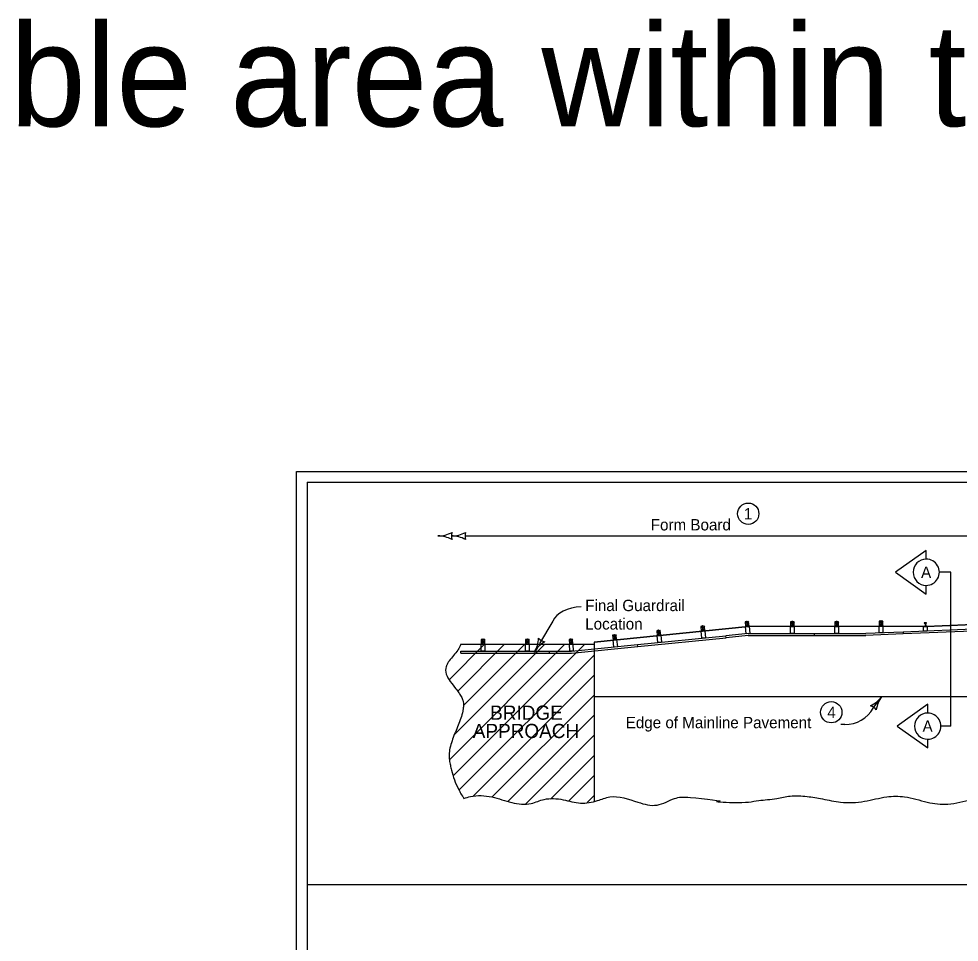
# Model space of a CAD drawing. Extents: x 9538 to 81668, y 7600 to 11751.
# Drawn here: x 13341 to 14667, y 9280 to 10582 of the extents above; entities that cross this region are included whole.
import ezdxf

# ---------------------------------------------------------------- set-up
doc = ezdxf.new("R2010")
doc.units = 0
for name, color, linetype in [('Default', 7, 'Continuous'), ('DsnShtMinorGrid13', 7, 'Continuous'), ('DsnShtMinorGrid14', 7, 'Continuous'), ('DsnShtMinorGrid16', 7, 'Continuous'), ('dsnStdCells', 7, 'Continuous'), ('dsnStdDimension', 7, 'Continuous'), ('dsnStdNameDate', 7, 'Continuous'), ('dsnStdNote', 7, 'Continuous'), ('dsnStdPattern', 7, 'Continuous'), ('dsnStdShading', 7, 'Continuous'), ('dsnStdTable', 7, 'Continuous'), ('Level 13', 7, 'Continuous')]:
    doc.layers.add(name, color=color, linetype=linetype)

msp = doc.modelspace()

# ---------------------------------------------------------------- linework, layer by layer
at = {"layer": 'Default'}
msp.add_lwpolyline([(13732.5, 9944), (16867.5, 9944), (16867.5, 7924), (13732.5, 7924)], close=True, dxfattribs=at)
at = {"layer": 'DsnShtMinorGrid13'}
for centre in [(14369.2, 9884.3), (14486.3, 9604.4)]:
    msp.add_circle(centre, 15, dxfattribs=at)
at = {"layer": 'DsnShtMinorGrid14'}
for p, q in [((14364.8, 9731.7), (14370.5, 9725.6)), ((14369.8, 9732.2), (14365.5, 9725.1)), ((14367.2, 9732.9), (14367.2, 9733)), ((14368, 9725.3), (14367.3, 9731.9)), ((14429, 9732), (14434, 9725.4)), ((14434, 9732), (14429, 9725.4)), ((14431.5, 9733), (14431.5, 9733.1)), ((14431.5, 9725.4), (14431.5, 9732)), ((14491.5, 9732), (14496.5, 9725.4)), ((14496.5, 9732), (14491.5, 9725.4)), ((14494, 9733), (14494, 9733.1)), ((14494, 9725.4), (14494, 9732)), ((14554, 9732.9), (14559, 9726.2)), ((14559, 9732.9), (14554, 9726.2)), ((14556.5, 9733.9), (14556.5, 9733.9)), ((14556.5, 9726.2), (14556.5, 9732.9)), ((14240.2, 9719.2), (14245.8, 9713)), ((14245.2, 9719.7), (14240.9, 9712.5)), ((14242.6, 9720.4), (14242.6, 9720.5)), ((14243.3, 9712.8), (14242.7, 9719.4)), ((14302.4, 9725.4), (14308, 9719.3)), ((14307.4, 9725.9), (14303, 9718.8)), ((14303, 9718.8), (14308, 9719.3)), ((14304, 9708.8), (14303, 9718.8)), ((14304.8, 9726.6), (14304.8, 9726.7)), ((14305.5, 9719), (14304.9, 9725.7)), ((14308, 9719.3), (14309, 9709.3)), ((14365.5, 9725.1), (14370.5, 9725.6)), ((14368, 9725.3), (14365.5, 9725.1)), ((14368, 9725.3), (14365.5, 9725.1)), ((14366.5, 9715.1), (14365.5, 9725.1)), ((14370.5, 9725.6), (14371.5, 9715.6)), ((14429, 9725.4), (14434, 9725.4)), ((14429, 9715.4), (14429, 9725.4)), ((14434, 9725.4), (14434, 9715.4)), ((14491.5, 9725.4), (14496.5, 9725.4)), ((14491.5, 9715.4), (14491.5, 9725.4)), ((14496.5, 9725.4), (14496.5, 9715.4)), ((14554, 9726.2), (14559, 9726.2)), ((14554, 9716.2), (14554, 9726.2)), ((14559, 9726.2), (14559, 9716.2)), ((13992.7, 9707), (13997.7, 9700.3)), ((13997.7, 9707), (13992.7, 9700.3)), ((13995.2, 9707.9), (13995.2, 9708)), ((13995.2, 9700.3), (13995.2, 9707)), ((14055.2, 9707), (14060.2, 9700.3)), ((14060.2, 9707), (14055.2, 9700.3)), ((14057.7, 9707.9), (14057.7, 9708)), ((14057.7, 9700.3), (14057.7, 9707)), ((14116.6, 9707), (14122, 9700.6)), ((14121.6, 9707.3), (14117, 9700.3)), ((14119.1, 9708.1), (14119.1, 9708.2)), ((14119.5, 9700.5), (14119.1, 9707.1)), ((14178, 9713), (14183.7, 9706.8)), ((14183, 9713.5), (14178.7, 9706.3)), ((14178.7, 9706.3), (14183.7, 9706.8)), ((14179.7, 9696.3), (14178.7, 9706.3)), ((14180.4, 9714.2), (14180.4, 9714.2)), ((14181.2, 9706.5), (14180.5, 9713.2)), ((14183.7, 9706.8), (14184.7, 9696.8)), ((14213.3, 9699.7), (14337.6, 9712.2)), ((14213.5, 9697), (14337.9, 9709.5)), ((14240.9, 9712.5), (14245.8, 9713)), ((14241.9, 9702.6), (14240.9, 9712.5)), ((14245.8, 9713), (14246.8, 9703.1)), ((14309, 9709.3), (14304, 9708.8)), ((14369, 9715.4), (14337.6, 9712.2)), ((14337.9, 9709.5), (14337.6, 9712.2)), ((14337.9, 9709.5), (14337.6, 9712.2)), ((14369, 9712.6), (14337.9, 9709.5)), ((14371.5, 9715.6), (14366.5, 9715.1)), ((14369, 9715.4), (14462.7, 9715.4)), ((14369, 9712.6), (14462.7, 9712.6)), ((14434, 9715.4), (14429, 9715.4)), ((14462.7, 9712.6), (14462.7, 9715.4)), ((14462.7, 9715.4), (14535, 9715.4)), ((14462.7, 9712.6), (14462.7, 9715.4)), ((14462.7, 9712.6), (14535, 9712.6)), ((14496.5, 9715.4), (14491.5, 9715.4)), ((14559, 9716.2), (14554, 9716.2)), ((13992.7, 9700.3), (13997.7, 9700.3)), ((13992.7, 9690.3), (13992.7, 9700.3)), ((13997.7, 9700.3), (13997.7, 9690.3)), ((14055.2, 9700.3), (14060.2, 9700.3)), ((14055.2, 9690.3), (14055.2, 9700.3)), ((14060.2, 9700.3), (14060.2, 9690.3)), ((14117, 9700.3), (14122, 9700.6)), ((14117.5, 9690.3), (14117, 9700.3)), ((14120, 9690.3), (14213.3, 9699.7)), ((14120.2, 9687.6), (14213.5, 9697)), ((14122, 9700.6), (14122.5, 9690.5)), ((14184.7, 9696.8), (14179.7, 9696.3)), ((14213.5, 9697), (14213.3, 9699.7)), ((14213.5, 9697), (14213.3, 9699.7)), ((14246.8, 9703.1), (14241.9, 9702.6)), ((13964, 9690.3), (14089, 9690.3)), ((13964, 9687.6), (13964, 9690.3)), ((13964, 9687.6), (14089, 9687.6)), ((13997.7, 9690.3), (13992.7, 9690.3)), ((14060.2, 9690.3), (14055.2, 9690.3)), ((14089, 9690.3), (14120, 9690.3)), ((14089, 9687.6), (14089, 9690.3)), ((14089, 9687.6), (14120.2, 9687.6)), ((14122.5, 9690.5), (14117.5, 9690.3))]:
    msp.add_line(p, q, dxfattribs=at)
for points in [[(14365.5, 9725.1), (14370.5, 9725.6), (14369.8, 9732.2), (14364.8, 9731.7)], [(14429, 9725.4), (14434, 9725.4), (14434, 9732), (14429, 9732)], [(14491.5, 9725.4), (14496.5, 9725.4), (14496.5, 9732), (14491.5, 9732)], [(14554, 9726.2), (14559, 9726.2), (14559, 9732.9), (14554, 9732.9)], [(14240.9, 9712.5), (14245.8, 9713), (14245.2, 9719.7), (14240.2, 9719.2)], [(14303, 9718.8), (14308, 9719.3), (14307.4, 9725.9), (14302.4, 9725.4)], [(13992.7, 9700.3), (13997.7, 9700.3), (13997.7, 9707), (13992.7, 9707)], [(14055.2, 9700.3), (14060.2, 9700.3), (14060.2, 9707), (14055.2, 9707)], [(14117, 9700.3), (14122, 9700.6), (14121.6, 9707.3), (14116.6, 9707)], [(14178.7, 9706.3), (14183.7, 9706.8), (14183, 9713.5), (14178, 9713)]]:
    msp.add_lwpolyline(points, close=True, dxfattribs=at)
for points in [[(14367.1, 9732.4), (14367, 9732.9), (14367.4, 9732.9), (14367.5, 9732.4)], [(14367, 9731.9), (14367, 9732.3), (14367.6, 9732.4), (14367.7, 9732)], [(14431.2, 9732), (14431.2, 9732.5), (14431.8, 9732.5), (14431.8, 9732)], [(14431.3, 9732.5), (14431.3, 9733), (14431.7, 9733), (14431.7, 9732.5)], [(14493.7, 9732), (14493.7, 9732.5), (14494.3, 9732.5), (14494.3, 9732)], [(14493.8, 9732.5), (14493.8, 9733), (14494.2, 9733), (14494.2, 9732.5)], [(14556.2, 9732.9), (14556.2, 9733.3), (14556.8, 9733.3), (14556.8, 9732.9)], [(14556.3, 9733.3), (14556.3, 9733.9), (14556.7, 9733.9), (14556.7, 9733.3)], [(14242.3, 9719.4), (14242.3, 9719.8), (14243, 9719.9), (14243, 9719.5)], [(14242.4, 9719.8), (14242.4, 9720.4), (14242.8, 9720.4), (14242.8, 9719.9)], [(14304.5, 9725.6), (14304.5, 9726.1), (14305.2, 9726.1), (14305.2, 9725.7)], [(14304.6, 9726.1), (14304.6, 9726.6), (14305, 9726.7), (14305, 9726.1)], [(13994.9, 9707), (13994.9, 9707.4), (13995.6, 9707.4), (13995.6, 9707)], [(13995, 9707.4), (13995, 9707.9), (13995.4, 9707.9), (13995.4, 9707.4)], [(14057.4, 9707), (14057.4, 9707.4), (14058.1, 9707.4), (14058.1, 9707)], [(14057.5, 9707.4), (14057.5, 9707.9), (14057.9, 9707.9), (14057.9, 9707.4)], [(14118.8, 9707.1), (14118.8, 9707.6), (14119.4, 9707.6), (14119.5, 9707.2)], [(14118.9, 9707.6), (14118.9, 9708.1), (14119.3, 9708.1), (14119.3, 9707.6)], [(14180.2, 9713.2), (14180.1, 9713.6), (14180.8, 9713.7), (14180.8, 9713.2)], [(14180.3, 9713.6), (14180.2, 9714.2), (14180.6, 9714.2), (14180.7, 9713.7)], [(14119.5, 9700.5), (14117, 9700.3), (14117, 9700.3)]]:
    msp.add_lwpolyline(points, dxfattribs=at)
at = {"layer": 'DsnShtMinorGrid16'}
for p, q in [((15096.1, 9744.9), (14620.8, 9725.4)), ((14369.5, 9725.4), (14152, 9703.4)), ((14620.8, 9725.4), (14369.5, 9725.4)), ((14152, 9703.4), (14152, 9703.4)), ((14152, 9703.4), (14152, 9685))]:
    msp.add_line(p, q, dxfattribs=at)
msp.add_lwpolyline([(14152, 9685), (14152, 9685), (14152, 9626.7), (15096.1, 9626.7)], dxfattribs=at)
at = {"layer": 'dsnStdCells'}
for p, q in [((14616.4, 9718.7), (14616.4, 9725.7)), ((14616.4, 9725.7), (14617.1, 9725.7)), ((14621.4, 9718.7), (14616.4, 9718.7)), ((14617.1, 9725.4), (14617.1, 9725.7)), ((14620.8, 9725.4), (14617.1, 9725.4)), ((14620.7, 9730.3), (14617.4, 9730.3)), ((14617.4, 9730.3), (14617.4, 9730.1)), ((14617.4, 9730.3), (14617.4, 9730.1)), ((14620.7, 9730.3), (14617.4, 9730.3)), ((14617.4, 9730.1), (14618.5, 9730.1)), ((14617.4, 9730.1), (14618.5, 9730.1)), ((14618.5, 9725.5), (14617.4, 9725.5)), ((14617.4, 9725.5), (14617.4, 9725.4)), ((14617.4, 9725.5), (14617.4, 9725.4)), ((14618.5, 9725.5), (14617.4, 9725.5)), ((14617.4, 9725.4), (14620.7, 9725.4)), ((14617.4, 9725.4), (14620.7, 9725.4)), ((14619, 9729.7), (14619, 9725.9)), ((14619, 9729.7), (14619, 9725.9)), ((14619.1, 9725.9), (14619.1, 9729.7)), ((14619.1, 9725.9), (14619.1, 9729.7)), ((14619.3, 9726), (14619.3, 9725.6)), ((14619.3, 9725.6), (14619.3, 9726)), ((14619.4, 9726), (14619.3, 9726)), ((14619.4, 9726), (14619.3, 9726)), ((14619.4, 9726), (14620.3, 9726)), ((14620.3, 9726), (14619.4, 9726)), ((14619.5, 9730.1), (14620.7, 9730.1)), ((14619.5, 9730.1), (14620.7, 9730.1)), ((14620.7, 9725.5), (14619.5, 9725.5)), ((14620.7, 9725.5), (14619.5, 9725.5)), ((14620.1, 9727.6), (14619.6, 9727.6)), ((14619.6, 9727.6), (14619.6, 9726)), ((14620.1, 9727.6), (14619.6, 9727.6)), ((14619.6, 9727.6), (14619.6, 9726)), ((14619.6, 9726), (14620.1, 9726)), ((14619.6, 9726), (14619.6, 9725.6)), ((14619.6, 9725.6), (14619.6, 9726)), ((14619.6, 9725.6), (14619.6, 9726)), ((14620.1, 9726), (14620.1, 9727.6)), ((14620.1, 9726), (14620.1, 9727.6)), ((14620.2, 9725.6), (14620.2, 9726)), ((14620.2, 9726), (14620.2, 9725.6)), ((14620.2, 9725.6), (14620.2, 9726)), ((14620.3, 9726), (14620.4, 9726)), ((14620.4, 9726), (14620.3, 9726)), ((14620.5, 9726), (14620.4, 9726)), ((14620.5, 9726), (14620.4, 9726)), ((14620.4, 9725.5), (14620.5, 9725.6)), ((14620.4, 9725.5), (14620.5, 9725.6)), ((14620.5, 9725.6), (14620.5, 9726)), ((14620.5, 9725.6), (14620.5, 9726)), ((14620.7, 9730.1), (14620.7, 9730.3)), ((14620.7, 9730.1), (14620.7, 9730.3)), ((14620.7, 9725.4), (14620.7, 9725.5)), ((14620.7, 9725.4), (14620.7, 9725.5)), ((14620.8, 9725.7), (14621.4, 9725.7)), ((14620.8, 9725.7), (14620.8, 9725.4)), ((14621.4, 9725.7), (14621.4, 9718.7))]:
    msp.add_line(p, q, dxfattribs=at)
for points in [[(14619.3, 9725.6), (14619.3, 9725.6)], [(14619.5, 9725.5), (14620.4, 9725.5), (14620.4, 9725.5)]]:
    msp.add_lwpolyline(points, dxfattribs=at)
for centre, start, end in [((14618.5, 9729.7), 359.9934, 90.0025), ((14618.5, 9729.7), 359.9934, 90.0025), ((14618.5, 9725.9), 270.0073, 359.9964), ((14618.5, 9725.9), 270.0073, 359.9964), ((14619.5, 9729.7), 90.0073, 179.9964), ((14619.5, 9729.7), 90.0073, 179.9964), ((14619.5, 9725.9), 179.9934, 270.0025), ((14619.5, 9725.9), 179.9934, 270.0025), ((14619.5, 9725.9), 230.8866, 270.0025)]:
    msp.add_arc(centre, 0.417, start, end, dxfattribs=at)
for points in [[(14619.6, 9726), (14619.5, 9726), (14619.5, 9726), (14619.4, 9726), (14619.3, 9726), (14619.3, 9726), (14619.3, 9726)], [(14619.6, 9726), (14619.5, 9726), (14619.5, 9726), (14619.4, 9726), (14619.3, 9726), (14619.3, 9726), (14619.3, 9726)], [(14619.3, 9726), (14619.3, 9726), (14619.3, 9726), (14619.4, 9726), (14619.5, 9726), (14619.5, 9726), (14619.6, 9726)], [(14619.5, 9725.5), (14619.5, 9725.5), (14619.5, 9725.5), (14619.5, 9725.6), (14619.6, 9725.6)], [(14620.2, 9726), (14620.1, 9726), (14620, 9726), (14619.9, 9726), (14619.7, 9726), (14619.6, 9726), (14619.6, 9726)], [(14620.2, 9726), (14620.1, 9726), (14620, 9726), (14619.9, 9726), (14619.7, 9726), (14619.6, 9726), (14619.6, 9726)], [(14619.6, 9726), (14619.6, 9726), (14619.7, 9726), (14619.9, 9726), (14620, 9726), (14620.1, 9726), (14620.2, 9726)], [(14619.6, 9725.6), (14619.6, 9725.6), (14619.7, 9725.5), (14619.9, 9725.5), (14620, 9725.5), (14620.1, 9725.6), (14620.2, 9725.6)], [(14620.2, 9725.6), (14620.1, 9725.6), (14620, 9725.5), (14619.9, 9725.5), (14619.7, 9725.5), (14619.6, 9725.6), (14619.6, 9725.6)], [(14619.6, 9725.6), (14619.6, 9725.6), (14619.7, 9725.5), (14619.9, 9725.5), (14620, 9725.5), (14620.1, 9725.6), (14620.2, 9725.6)], [(14620.5, 9726), (14620.5, 9726), (14620.4, 9726), (14620.4, 9726), (14620.3, 9726), (14620.2, 9726), (14620.2, 9726), (14620.2, 9726)], [(14620.5, 9726), (14620.5, 9726), (14620.4, 9726), (14620.4, 9726), (14620.3, 9726), (14620.2, 9726), (14620.2, 9726), (14620.2, 9726)], [(14620.2, 9726), (14620.2, 9726), (14620.2, 9726), (14620.3, 9726), (14620.4, 9726), (14620.4, 9726), (14620.5, 9726), (14620.5, 9726)], [(14620.2, 9725.6), (14620.2, 9725.6), (14620.2, 9725.5), (14620.3, 9725.5), (14620.4, 9725.5), (14620.4, 9725.5), (14620.5, 9725.6), (14620.5, 9725.6)], [(14620.5, 9725.6), (14620.5, 9725.6), (14620.4, 9725.5), (14620.4, 9725.5), (14620.3, 9725.5), (14620.2, 9725.5), (14620.2, 9725.6), (14620.2, 9725.6)], [(14620.2, 9725.6), (14620.2, 9725.6), (14620.2, 9725.5), (14620.3, 9725.5), (14620.4, 9725.5), (14620.4, 9725.5), (14620.5, 9725.6), (14620.5, 9725.6)]]:
    msp.add_open_spline(points, degree=3, dxfattribs=at)
at = {"layer": 'dsnStdDimension'}
msp.add_line((13970.8, 9853.2), (14993.2, 9853.2), dxfattribs=at)
for centre, radius, start, end in [((13931.6, 9895.5), 42.5, 270, 298.0725), ((13931.6, 9810.5), 42.5, 61.9275, 90), ((13950.8, 9895.5), 42.5, 270, 298.0725), ((13967.2, 9853), 16.4, 162.2666, 197.7334), ((13950.8, 9810.5), 42.5, 61.9275, 90), ((13986.4, 9853), 16.4, 162.2666, 197.7334)]:
    msp.add_arc(centre, radius, start, end, dxfattribs=at)
at = {"layer": 'dsnStdNameDate'}
for p, q in [((13997.5, 9700.3), (13947.5, 9650.2)), ((14110.7, 9700.3), (13947.9, 9537.5)), ((14139, 9700.3), (13953.2, 9514.5)), ((14082.4, 9700.3), (13955.1, 9573)), ((14025.8, 9700.3), (13959.6, 9634)), ((14054.1, 9700.3), (13967.7, 9613.9)), ((14152, 9685), (13961.4, 9494.5)), ((14152, 9656.8), (13981.3, 9486.1)), ((14152, 9628.5), (14008.4, 9484.9)), ((14152, 9600.2), (14030.1, 9478.3)), ((14152, 9571.9), (14055.5, 9475.4)), ((14152, 9543.6), (14090.3, 9481.9)), ((14152, 9515.3), (14116.2, 9479.5)), ((14152, 9487.1), (14142, 9477)), ((15903.1, 9361), (13747.5, 9361))]:
    msp.add_line(p, q, dxfattribs=at)
at = {"layer": 'dsnStdNote'}
for p, q in [((14093.5, 9732.7), (14075, 9701.3)), ((14545.5, 9610.2), (14557.6, 9626.7)), ((14505.4, 9587.1), (14500, 9587.1))]:
    msp.add_line(p, q, dxfattribs=at)
for centre, radius, start, end in [((14031.2, 9710.8), 42.5, 329.3797, 357.4522), ((14085.9, 9719.8), 16.4, 221.6464, 257.1131), ((14104.3, 9667.5), 42.5, 121.3072, 149.3797), ((14523.4, 9651.9), 42.5, 295.555, 323.6274), ((14591.8, 9601.5), 42.5, 143.6274, 171.6999), ((14536.5, 9598), 16.4, 35.8941, 71.3608), ((14505.4, 9633.6), 46.5, 270, 329.7726)]:
    msp.add_arc(centre, radius, start, end, dxfattribs=at)
msp.add_ellipse((14174.6, 9693.6), major_axis=(-81.1, 39), ratio=0.555556, start_param=5.482641, end_param=6.283185, dxfattribs=at)
at = {"layer": 'dsnStdPattern'}
for p, q in [((14654.7, 9802.1), (14639, 9802.1)), ((14654.7, 9584.8), (14654.7, 9802.1)), ((14654.7, 9584.8), (14640.8, 9584.8))]:
    msp.add_line(p, q, dxfattribs=at)
for points in [[(14620.2, 9820.3), (14620.2, 9832.6), (14577, 9801.8), (14620.2, 9771), (14620.2, 9783.3)], [(14622.3, 9603.3), (14622.3, 9615.6), (14579.2, 9584.8), (14622.3, 9554), (14622.3, 9566.3)]]:
    msp.add_lwpolyline(points, dxfattribs=at)
for centre, start, end in [((14620.2, 9801.8), 90.0008, 269.9992), ((14620.2, 9801.8), 269.9992, 90.0008), ((14622.3, 9584.8), 90.0008, 269.9992), ((14622.3, 9584.8), 269.9992, 90.0008)]:
    msp.add_arc(centre, 18.5, start, end, dxfattribs=at)
at = {"layer": 'dsnStdShading'}
for q in [(16843.2, 9929), (13747.5, 8319)]:
    msp.add_line((13747.5, 9929), q, dxfattribs=at)
at = {"layer": 'dsnStdTable'}
for p, q in [((14620.7, 9725.4), (15096.1, 9744.9)), ((14999.3, 9733.9), (14587.7, 9717.5)), ((14152, 9703.4), (14369.5, 9725.4)), ((14617.4, 9725.4), (14369.5, 9725.4)), ((14999.4, 9731.2), (14587.7, 9714.8)), ((14616.4, 9718.7), (14616.4, 9725.7)), ((14616.4, 9725.7), (14617.1, 9725.7)), ((14621.4, 9718.7), (14616.4, 9718.7)), ((14617.1, 9725.4), (14617.1, 9725.7)), ((14620.8, 9725.4), (14617.1, 9725.4)), ((14617.4, 9730.3), (14617.4, 9730.1)), ((14620.7, 9730.3), (14617.4, 9730.3)), ((14617.4, 9730.1), (14618.5, 9730.1)), ((14617.4, 9725.5), (14617.4, 9725.4)), ((14618.5, 9725.5), (14617.4, 9725.5)), ((14617.4, 9725.4), (14620.7, 9725.4)), ((14619, 9729.7), (14619, 9725.9)), ((14619.1, 9725.9), (14619.1, 9729.7)), ((14619.3, 9725.6), (14619.3, 9726)), ((14619.4, 9726), (14619.3, 9726)), ((14619.4, 9726), (14620.3, 9726)), ((14619.5, 9730.1), (14620.7, 9730.1)), ((14620.7, 9725.5), (14619.5, 9725.5)), ((14620.1, 9727.6), (14619.6, 9727.6)), ((14619.6, 9727.6), (14619.6, 9726)), ((14619.6, 9725.6), (14619.6, 9726)), ((14620.1, 9726), (14620.1, 9727.6)), ((14620.2, 9725.6), (14620.2, 9726)), ((14620.3, 9726), (14620.4, 9726)), ((14620.5, 9726), (14620.4, 9726)), ((14620.4, 9725.5), (14620.5, 9725.6)), ((14620.5, 9725.6), (14620.5, 9726)), ((14620.7, 9730.1), (14620.7, 9730.3)), ((14620.7, 9725.4), (14620.7, 9725.5)), ((14620.8, 9725.7), (14621.4, 9725.7)), ((14620.8, 9725.7), (14620.8, 9725.4)), ((14621.4, 9725.7), (14621.4, 9718.7)), ((14587.7, 9717.5), (14535, 9715.4)), ((14587.8, 9714.8), (14535, 9712.6)), ((14587.7, 9717.5), (14587.8, 9714.8)), ((14587.7, 9717.5), (14587.8, 9714.8)), ((13964, 9700.3), (14152, 9700.3)), ((14152, 9703.4), (14152, 9478.8)), ((14152, 9626.7), (15577.7, 9626.7))]:
    msp.add_line(p, q, dxfattribs=at)
for centre, start, end in [((14618.5, 9729.7), 359.9934, 90.0025), ((14618.5, 9725.9), 270.0073, 359.9964), ((14619.5, 9729.7), 90.0073, 179.9964), ((14619.5, 9725.9), 264.7174, 270.0025)]:
    msp.add_arc(centre, 0.417, start, end, dxfattribs=at)
for points in [[(14619.6, 9726), (14619.5, 9726), (14619.5, 9726), (14619.4, 9726), (14619.3, 9726), (14619.3, 9726), (14619.3, 9726)], [(14619.5, 9725.5), (14619.5, 9725.5), (14619.5, 9725.5), (14619.5, 9725.6), (14619.6, 9725.6)], [(14620.2, 9726), (14620.1, 9726), (14620, 9726), (14619.9, 9726), (14619.7, 9726), (14619.6, 9726), (14619.6, 9726)], [(14619.6, 9725.6), (14619.6, 9725.6), (14619.7, 9725.5), (14619.9, 9725.5), (14620, 9725.5), (14620.1, 9725.6), (14620.2, 9725.6)], [(14620.5, 9726), (14620.5, 9726), (14620.4, 9726), (14620.4, 9726), (14620.3, 9726), (14620.2, 9726), (14620.2, 9726), (14620.2, 9726)], [(14620.2, 9725.6), (14620.2, 9725.6), (14620.2, 9725.5), (14620.3, 9725.5), (14620.4, 9725.5), (14620.4, 9725.5), (14620.5, 9725.6), (14620.5, 9725.6)]]:
    msp.add_open_spline(points, degree=3, dxfattribs=at)
for points in [[(13964, 9700.3), (13962.2, 9696.1), (13959.7, 9692.1), (13953.8, 9684.4), (13947.7, 9676.8), (13945.2, 9672.9), (13944.2, 9670.8), (13943.7, 9669.8), (13943.5, 9669.3), (13943.4, 9669), (13943.3, 9668.7), (13943.5, 9658.3), (13949.2, 9647.7), (13957.2, 9637.2), (13961.1, 9631.9), (13964.5, 9626.7)], [(13964.5, 9626.7), (13965.9, 9623.9), (13966.8, 9621.2), (13967.6, 9617), (13967.7, 9615.7), (13967.5, 9610.8), (13966.8, 9605.9), (13964.1, 9596.1), (13956.3, 9576.3), (13949.3, 9556.4), (13947.6, 9546.5), (13948, 9536.6), (13949.3, 9529.6), (13950.8, 9522.8), (13954.9, 9509.2), (13960.7, 9496), (13964.2, 9489.4), (13966.2, 9486.2), (13968.3, 9482.9)], [(13968.3, 9482.9), (13977.7, 9485.5), (14007.9, 9484.9), (14035.9, 9477), (14063.2, 9475.8), (14081.5, 9481.5), (14108.3, 9481), (14132.8, 9476.4), (14156.8, 9479.8), (14173.9, 9484.9), (14213.8, 9477.5), (14240.6, 9473.5), (14265.1, 9482.7), (14287.9, 9484.4), (14326.7, 9478.7), (14326.1, 9478.7), (14347.3, 9477.1), (14384.3, 9479.9), (14409.4, 9482.8), (14428.2, 9486.2), (14452.2, 9485.6), (14473.9, 9482.2), (14499.5, 9477.6), (14533.2, 9478.8), (14564.5, 9485.1), (14589.6, 9485.1), (14621.6, 9477.6), (14650.6, 9474.8), (14684.3, 9481.6), (14716.8, 9485.1), (14751, 9478.2), (14776.7, 9475.4), (14798.9, 9478.8), (14826.8, 9494.2), (14837.1, 9496.5), (14861.6, 9498.7), (14892.3, 9499.3), (14913.4, 9499.3), (14966.7, 9490)]]:
    msp.add_spline(points, degree=3, dxfattribs=at)

# ---------------------------------------------------------------- texts
at = {"layer": 'DsnShtMinorGrid13'}
for s, p in [('1', (14363, 9876.3)), ('4', (14480.7, 9596.4))]:
    msp.add_text(s, height=16, dxfattribs=at).set_placement(p)
at = {"layer": 'dsnStdDimension'}
msp.add_text('Form Board', height=16, dxfattribs=at).set_placement((14231.8, 9860.8))
at = {"layer": 'dsnStdNote'}
for s, height, p in [('Final Guardrail ', 16, (14139.4, 9747)), ('Location', 16, (14139.4, 9721)), ('BRIDGE', 20, (14005.3, 9593.8)), ('APPROACH', 20, (13980.8, 9568)), ('Edge of Mainline Pavement', 16, (14196.5, 9581.9))]:
    msp.add_text(s, height=height, dxfattribs=at).set_placement(p)
at = {"layer": 'dsnStdPattern'}
for p in [(14612.9, 9793.8), (14615, 9576.8)]:
    msp.add_text('A', height=16, dxfattribs=at).set_placement(p)
at = {"layer": 'Level 13'}
msp.add_text('The boxes below encompass the usable area within the print border.', height=144, dxfattribs=at).set_placement((10149.1, 10430.6))

doc.saveas('drawing.dxf')
